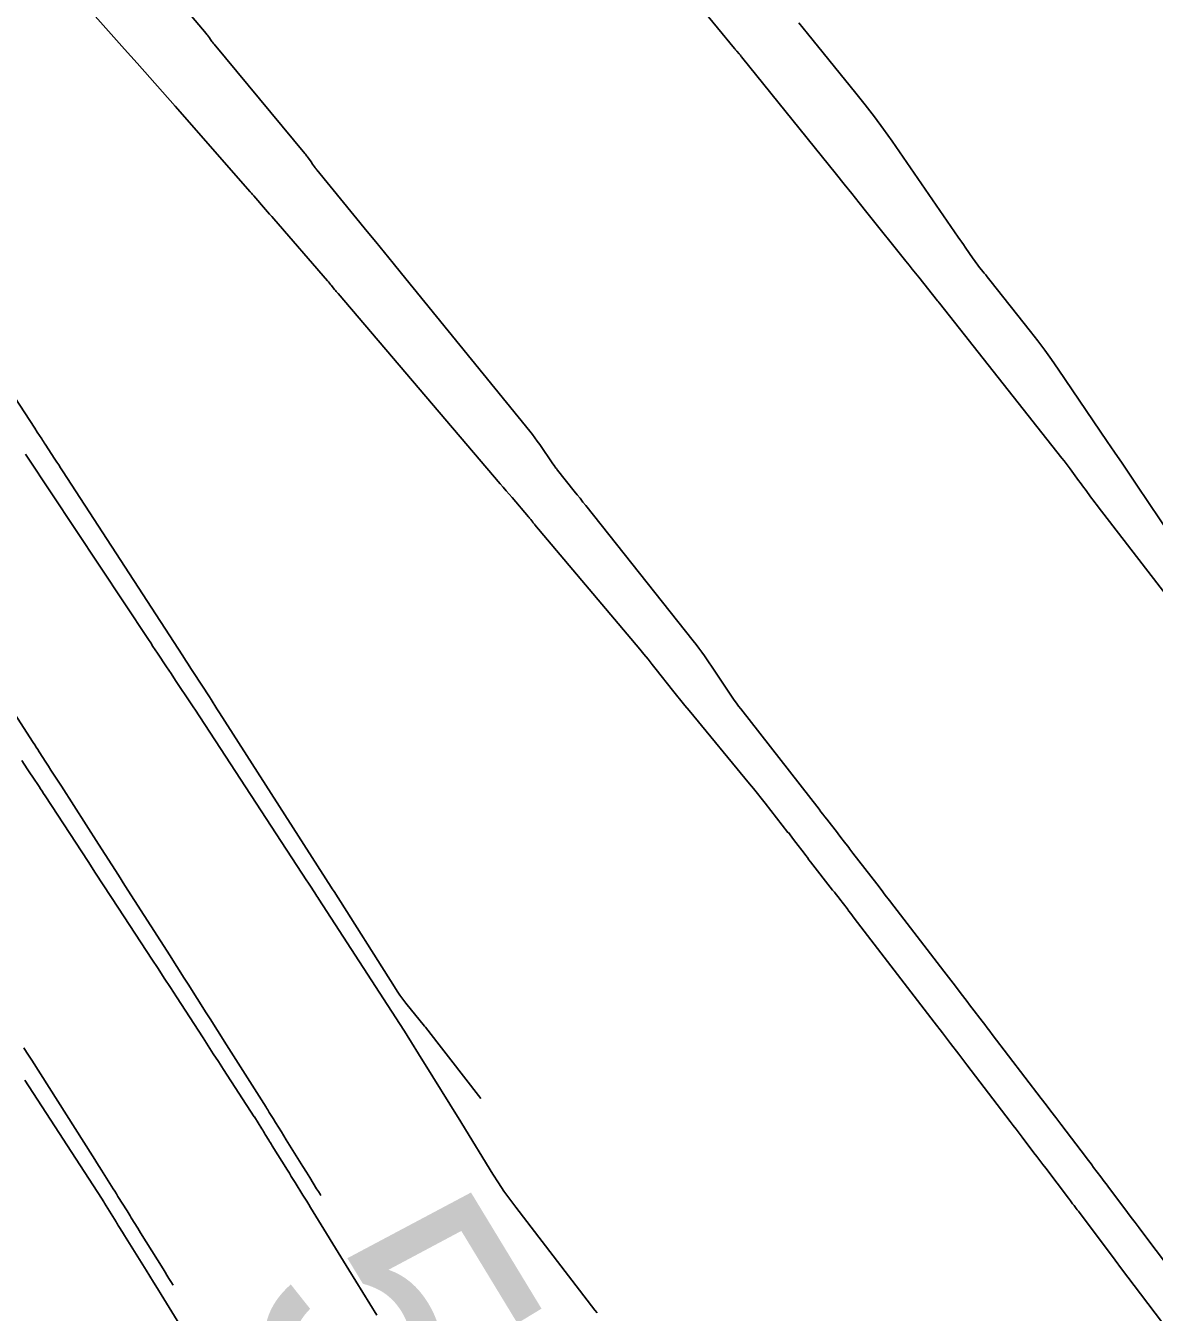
# Model space of a CAD drawing. Extents: x 954385 to 988206, y 1868364 to 1924553.
# Drawn here: x 957715.56 to 957741.62, y 1919948.97 to 1919978.69 of the extents above; entities that cross this region are included whole.
import ezdxf

# ---------------------------------------------------------------- set-up
doc = ezdxf.new("R2010")
doc.units = 0
for name, color, linetype in [('1', 7, 'Continuous'), ('Default', 7, 'Continuous'), ('Ex_Major Contours', 7, 'Continuous'), ('Ex_Minor Contours', 7, 'Continuous')]:
    doc.layers.add(name, color=color, linetype=linetype)

msp = doc.modelspace()

# ---------------------------------------------------------------- linework, layer by layer
at = {"layer": '1'}
for points in [[(957717.395, 1919981.268), (957719.728, 1919978.508), (957719.744, 1919978.488), (957719.76, 1919978.468), (957719.775, 1919978.448), (957719.79, 1919978.427), (957719.849, 1919978.345), (957719.864, 1919978.324), (957719.88, 1919978.304), (957719.895, 1919978.284), (957719.911, 1919978.265), (957722.008, 1919975.74), (957722.025, 1919975.719), (957722.041, 1919975.698), (957722.057, 1919975.677), (957722.073, 1919975.656), (957722.153, 1919975.542), (957722.189, 1919975.492), (957722.235, 1919975.425), (957722.247, 1919975.409), (957722.259, 1919975.392), (957722.272, 1919975.376), (957722.284, 1919975.36), (957723.451, 1919973.936), (957723.65, 1919973.693), (957723.848, 1919973.45), (957724.047, 1919973.207), (957724.244, 1919972.964), (957727.203, 1919969.32), (957727.263, 1919969.246), (957727.32, 1919969.17), (957727.376, 1919969.094), (957727.431, 1919969.016), (957727.738, 1919968.572), (957727.764, 1919968.534), (957727.807, 1919968.471), (957727.816, 1919968.458), (957727.825, 1919968.446), (957727.835, 1919968.434), (957727.844, 1919968.422), (957728.229, 1919967.94), (957728.296, 1919967.856), (957728.363, 1919967.772), (957728.431, 1919967.687), (957728.498, 1919967.603), (957730.978, 1919964.481), (957731.045, 1919964.395), (957731.11, 1919964.309), (957731.173, 1919964.221), (957731.235, 1919964.132), (957731.506, 1919963.732), (957731.552, 1919963.663), (957731.599, 1919963.594), (957731.646, 1919963.525), (957731.692, 1919963.456), (957731.878, 1919963.179), (957731.925, 1919963.11), (957731.974, 1919963.042), (957732.023, 1919962.975), (957732.074, 1919962.909), (957733.881, 1919960.59), (957733.926, 1919960.533), (957733.97, 1919960.475), (957734.015, 1919960.418), (957734.059, 1919960.361), (957734.305, 1919960.044), (957734.338, 1919960.002), (957734.415, 1919959.901), (957734.437, 1919959.873), (957734.566, 1919959.705), (957734.591, 1919959.672), (957734.616, 1919959.639), (957734.641, 1919959.607), (957734.666, 1919959.574), (957735.213, 1919958.868), (957735.313, 1919958.739), (957735.412, 1919958.61), (957735.511, 1919958.481), (957735.611, 1919958.353), (957736.765, 1919956.854), (957736.819, 1919956.784), (957736.873, 1919956.713), (957736.927, 1919956.642), (957736.981, 1919956.572), (957737.197, 1919956.289), (957737.251, 1919956.218), (957737.305, 1919956.148), (957737.358, 1919956.077), (957737.412, 1919956.006), (957737.65, 1919955.693), (957737.707, 1919955.617), (957737.765, 1919955.541), (957737.823, 1919955.466), (957737.881, 1919955.39), (957739.01, 1919953.914), (957739.123, 1919953.765), (957739.236, 1919953.617), (957739.349, 1919953.469), (957739.462, 1919953.32), (957740.058, 1919952.538), (957740.099, 1919952.483), (957740.14, 1919952.429), (957740.181, 1919952.375), (957740.222, 1919952.32), (957740.386, 1919952.103), (957740.427, 1919952.049), (957740.468, 1919951.994), (957740.509, 1919951.94), (957740.55, 1919951.885), (957741.003, 1919951.281), (957741.092, 1919951.162), (957741.182, 1919951.043), (957741.271, 1919950.924), (957741.361, 1919950.805), (957742.569, 1919949.206)], [(957733.416, 1919978.752), (957733.517, 1919978.629), (957733.617, 1919978.506), (957734.733, 1919977.131), (957734.95, 1919976.859), (957735.161, 1919976.582), (957735.367, 1919976.302), (957735.568, 1919976.018), (957737.095, 1919973.807), (957737.136, 1919973.748), (957737.177, 1919973.69), (957737.217, 1919973.631), (957737.257, 1919973.572), (957737.44, 1919973.305), (957737.47, 1919973.262), (957737.501, 1919973.22), (957737.533, 1919973.178), (957737.565, 1919973.136), (957737.697, 1919972.972), (957737.73, 1919972.931), (957737.762, 1919972.89), (957737.795, 1919972.849), (957737.828, 1919972.808), (957738.768, 1919971.624), (957738.934, 1919971.412), (957739.095, 1919971.196), (957739.252, 1919970.978), (957739.406, 1919970.757), (957740.537, 1919969.088), (957740.708, 1919968.836), (957740.879, 1919968.583), (957741.049, 1919968.331), (957741.219, 1919968.078), (957742.028, 1919966.873)], [(957714.857, 1919970.787), (957715.771, 1919969.394), (957715.831, 1919969.302), (957715.932, 1919969.148), (957715.952, 1919969.117), (957715.973, 1919969.087), (957715.993, 1919969.056), (957716.013, 1919969.025), (957716.238, 1919968.679), (957716.282, 1919968.611), (957716.326, 1919968.543), (957716.37, 1919968.475), (957716.415, 1919968.407), (957719.193, 1919964.131), (957719.254, 1919964.036), (957719.316, 1919963.941), (957719.378, 1919963.845), (957719.439, 1919963.75), (957719.804, 1919963.184), (957719.843, 1919963.124), (957719.977, 1919962.914), (957720.037, 1919962.821), (957722.618, 1919958.788), (957722.639, 1919958.755), (957722.682, 1919958.688), (957724.075, 1919956.488), (957724.138, 1919956.392), (957724.203, 1919956.298), (957724.271, 1919956.206), (957724.342, 1919956.115), (957724.773, 1919955.583), (957724.779, 1919955.575), (957724.792, 1919955.558), (957725.11, 1919955.149), (957725.164, 1919955.08), (957725.217, 1919955.012), (957725.271, 1919954.943), (957725.324, 1919954.874), (957726.072, 1919953.909)], [(957714.502, 1919964.031), (957715.735, 1919962.133), (957715.77, 1919962.079), (957715.805, 1919962.024), (957715.84, 1919961.97), (957715.875, 1919961.915), (957716.026, 1919961.681), (957716.086, 1919961.588), (957716.146, 1919961.495), (957716.266, 1919961.31), (957716.296, 1919961.263), (957716.326, 1919961.217), (957716.356, 1919961.17), (957716.386, 1919961.124), (957717.244, 1919959.785), (957717.397, 1919959.547), (957717.55, 1919959.308), (957717.702, 1919959.069), (957717.855, 1919958.831), (957718.896, 1919957.205), (957719, 1919957.041), (957719.105, 1919956.877), (957719.21, 1919956.713), (957719.314, 1919956.548), (957719.731, 1919955.891), (957719.835, 1919955.727), (957719.94, 1919955.562), (957720.044, 1919955.398), (957720.148, 1919955.234), (957721.115, 1919953.707), (957721.133, 1919953.678), (957721.152, 1919953.649), (957721.17, 1919953.62), (957721.188, 1919953.591), (957721.279, 1919953.445), (957721.333, 1919953.357), (957721.468, 1919953.14), (957721.525, 1919953.049), (957721.581, 1919952.957), (957721.963, 1919952.34), (957722.043, 1919952.212), (957722.122, 1919952.083), (957722.281, 1919951.827), (957722.321, 1919951.763), (957722.36, 1919951.699), (957722.38, 1919951.668)], [(957718.968, 1919949.596), (957718.915, 1919949.681), (957718.87, 1919949.754), (957718.825, 1919949.827), (957718.78, 1919949.9), (957718.735, 1919949.973), (957718.217, 1919950.809), (957718.149, 1919950.918), (957718.002, 1919951.155), (957717.973, 1919951.203), (957717.904, 1919951.314), (957717.694, 1919951.651), (957717.658, 1919951.71), (957717.621, 1919951.769), (957717.584, 1919951.827), (957717.547, 1919951.886), (957717.311, 1919952.258), (957717.26, 1919952.339), (957717.208, 1919952.421), (957717.157, 1919952.502), (957717.105, 1919952.583), (957715.702, 1919954.795), (957715.642, 1919954.889), (957715.582, 1919954.983), (957715.522, 1919955.077)]]:
    msp.add_lwpolyline(points, dxfattribs=at)
at = {"layer": 'Default'}
msp.add_arc((956871.597, 1919501.221), 996.448, 12.648055, 34.075074, dxfattribs=at)
at = {"layer": 'Ex_Major Contours'}
msp.add_lwpolyline([(957728.755, 1919948.96), (957728.706, 1919949.024), (957726.877, 1919951.401), (957726.739, 1919951.586), (957726.605, 1919951.774), (957726.477, 1919951.966), (957726.353, 1919952.161), (957725.633, 1919953.335), (957725.586, 1919953.41), (957725.574, 1919953.43), (957724.75, 1919954.759), (957724.736, 1919954.78), (957724.371, 1919955.367), (957724.309, 1919955.463), (957724.293, 1919955.487), (957722.332, 1919958.516), (957722.309, 1919958.552), (957722.286, 1919958.587), (957722.263, 1919958.622), (957722.24, 1919958.658), (957722.124, 1919958.834), (957722.078, 1919958.905), (957722.055, 1919958.94), (957719.469, 1919962.899), (957719.447, 1919962.931), (957719.383, 1919963.029), (957719.025, 1919963.567), (957718.921, 1919963.724), (957718.816, 1919963.882), (957718.607, 1919964.196), (957718.555, 1919964.275), (957718.502, 1919964.353), (957718.45, 1919964.432), (957718.398, 1919964.511), (957715.587, 1919968.743), (957715.556, 1919968.791)], dxfattribs=at)
at = {"layer": 'Ex_Minor Contours'}
for points in [[(957715.809, 1919980.439), (957717.846, 1919978.149), (957718.139, 1919977.819), (957718.431, 1919977.489), (957718.723, 1919977.158), (957719.014, 1919976.826), (957720.745, 1919974.85), (957720.759, 1919974.834), (957720.773, 1919974.819), (957720.801, 1919974.788), (957720.815, 1919974.772), (957720.829, 1919974.757), (957721.1, 1919974.445), (957721.148, 1919974.39), (957721.195, 1919974.336), (957721.243, 1919974.281), (957721.29, 1919974.226), (957722.534, 1919972.793), (957722.555, 1919972.769), (957722.575, 1919972.745), (957722.595, 1919972.721), (957722.615, 1919972.696), (957722.694, 1919972.598), (957722.714, 1919972.573), (957722.734, 1919972.549), (957722.755, 1919972.525), (957722.775, 1919972.501), (957726.522, 1919968.107), (957726.59, 1919968.027), (957726.657, 1919967.948), (957726.725, 1919967.868), (957726.793, 1919967.789), (957727.174, 1919967.341), (957727.187, 1919967.326), (957727.199, 1919967.312), (957727.211, 1919967.296), (957727.224, 1919967.281), (957727.272, 1919967.221), (957727.284, 1919967.205), (957727.296, 1919967.19), (957727.309, 1919967.175), (957727.321, 1919967.161), (957729.741, 1919964.29), (957729.838, 1919964.173), (957729.934, 1919964.056), (957730.03, 1919963.938), (957730.124, 1919963.819), (957730.499, 1919963.342), (957730.593, 1919963.223), (957730.688, 1919963.105), (957730.784, 1919962.987), (957730.88, 1919962.87), (957732.278, 1919961.179), (957732.369, 1919961.068), (957732.459, 1919960.956), (957732.549, 1919960.844), (957732.637, 1919960.731), (957733.162, 1919960.051), (957733.165, 1919960.05), (957733.172, 1919960.051), (957733.175, 1919960.051), (957733.294, 1919959.893), (957733.345, 1919959.825), (957733.536, 1919959.573), (957733.574, 1919959.523), (957733.612, 1919959.474), (957733.65, 1919959.425), (957733.688, 1919959.376), (957734.194, 1919958.726), (957734.236, 1919958.673), (957734.278, 1919958.619), (957734.32, 1919958.565), (957734.361, 1919958.511), (957734.529, 1919958.295), (957734.571, 1919958.241), (957734.613, 1919958.187), (957734.654, 1919958.133), (957734.696, 1919958.079), (957736.54, 1919955.677), (957736.729, 1919955.429), (957736.919, 1919955.181), (957737.109, 1919954.934), (957737.298, 1919954.686), (957738.297, 1919953.379), (957738.365, 1919953.289), (957738.434, 1919953.199), (957738.502, 1919953.109), (957738.571, 1919953.019), (957738.844, 1919952.658), (957738.912, 1919952.568), (957738.98, 1919952.478), (957739.049, 1919952.388), (957739.117, 1919952.298), (957739.644, 1919951.605), (957739.686, 1919951.55), (957739.738, 1919951.481), (957739.77, 1919951.44), (957739.822, 1919951.372), (957739.846, 1919951.34), (957739.87, 1919951.309), (957740.723, 1919950.174), (957740.869, 1919949.98), (957741.015, 1919949.786), (957741.162, 1919949.591), (957741.308, 1919949.397), (957742.127, 1919948.312)], [(957742.358, 1919964.945), (957740.324, 1919967.577), (957740.286, 1919967.627), (957740.248, 1919967.677), (957740.21, 1919967.728), (957740.173, 1919967.778), (957740.025, 1919967.982), (957739.987, 1919968.033), (957739.95, 1919968.084), (957739.913, 1919968.135), (957739.875, 1919968.186), (957739.677, 1919968.453), (957739.632, 1919968.514), (957739.585, 1919968.575), (957739.539, 1919968.636), (957739.491, 1919968.696), (957736.662, 1919972.278), (957736.652, 1919972.291), (957736.631, 1919972.319), (957736.621, 1919972.333), (957736.184, 1919972.881), (957736.11, 1919972.974), (957736.036, 1919973.067), (957735.962, 1919973.16), (957735.888, 1919973.253), (957734.987, 1919974.376), (957734.812, 1919974.595), (957734.637, 1919974.813), (957734.462, 1919975.031), (957734.287, 1919975.248), (957732.092, 1919977.971), (957732.079, 1919977.988), (957732.065, 1919978.004), (957732.052, 1919978.02), (957732.038, 1919978.036), (957731.983, 1919978.099), (957731.969, 1919978.115), (957731.956, 1919978.131), (957731.942, 1919978.147), (957731.929, 1919978.163), (957730.753, 1919979.6)], [(957715.473, 1919961.714), (957715.599, 1919961.524), (957715.662, 1919961.43), (957715.725, 1919961.335), (957715.872, 1919961.113), (957715.907, 1919961.06), (957715.942, 1919961.007), (957715.976, 1919960.954), (957716.011, 1919960.901), (957717.002, 1919959.385), (957717.178, 1919959.115), (957717.354, 1919958.846), (957717.53, 1919958.577), (957717.706, 1919958.308), (957718.478, 1919957.128), (957718.62, 1919956.91), (957718.763, 1919956.692), (957718.904, 1919956.474), (957719.046, 1919956.256), (957719.658, 1919955.31), (957719.777, 1919955.128), (957719.895, 1919954.945), (957720.013, 1919954.763), (957720.132, 1919954.581), (957720.842, 1919953.488), (957720.843, 1919953.486), (957721.015, 1919953.211), (957721.035, 1919953.179), (957721.055, 1919953.146), (957721.075, 1919953.113), (957721.095, 1919953.081), (957721.176, 1919952.95), (957721.196, 1919952.917), (957721.216, 1919952.885), (957721.236, 1919952.852), (957721.256, 1919952.819), (957721.607, 1919952.254), (957721.651, 1919952.183), (957721.696, 1919952.111), (957721.741, 1919952.039), (957721.785, 1919951.967), (957721.964, 1919951.68), (957722.008, 1919951.608), (957722.053, 1919951.537), (957722.097, 1919951.465), (957722.141, 1919951.393), (957723.023, 1919949.957), (957723.185, 1919949.694), (957723.347, 1919949.43), (957723.509, 1919949.167), (957723.67, 1919948.904)], [(957715.541, 1919954.334), (957717.313, 1919951.608), (957717.315, 1919951.606), (957717.364, 1919951.527), (957717.386, 1919951.492), (957717.651, 1919951.06), (957717.668, 1919951.033), (957717.684, 1919951.007), (957717.7, 1919950.981), (957717.717, 1919950.954), (957717.799, 1919950.822), (957717.848, 1919950.743), (957718.342, 1919949.948), (957718.43, 1919949.806), (957718.517, 1919949.665), (957718.605, 1919949.523), (957718.692, 1919949.382), (957720.906, 1919945.778)]]:
    msp.add_lwpolyline(points, dxfattribs=at)

# ---------------------------------------------------------------- texts
at = {"layer": '1'}
msp.add_text('550', height=6, rotation=301.2616, dxfattribs=at).set_placement((957720.371, 1919949.195))

doc.saveas('drawing.dxf')
